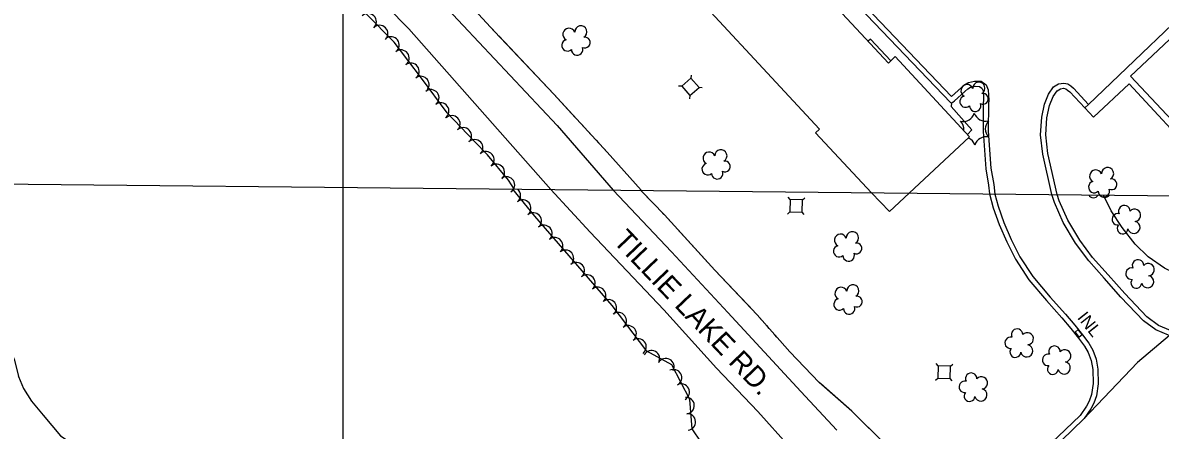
# Model space of a CAD drawing. Extents: x 353423 to 364002, y 127000 to 201942.
# Drawn here: x 359844 to 360397, y 148529 to 148727 of the extents above; entities that cross this region are included whole.
import ezdxf

# ---------------------------------------------------------------- set-up
doc = ezdxf.new("R2010")
doc.units = 0
for name, color, linetype in [('E_DTM_SlopeBottom', 7, 'Continuous'), ('E_DTM_SlopeTop', 7, 'Continuous'), ('E_FEN_Generic', 7, 'Continuous'), ('E_LAND_TreeLine', 7, 'Continuous'), ('E_MISCPROP', 7, 'Continuous'), ('E_RDWY_Gravel', 7, 'Continuous'), ('E_RW_IP', 7, 'Continuous'), ('E_SGN', 7, 'Continuous'), ('E_STRUCT_WingWall', 7, 'Continuous'), ('E_WTR_FlowLine', 7, 'Continuous')]:
    doc.layers.add(name, color=color, linetype=linetype)

msp = doc.modelspace()

# ---------------------------------------------------------------- linework, layer by layer
at = {"layer": 'E_DTM_SlopeBottom'}
msp.add_lwpolyline([(360357.07, 148574.72), (360358.63, 148575.96), (360356.76, 148578.31), (360355.2, 148577.06), (360357.07, 148574.72)], dxfattribs=at)
at = {"layer": 'E_DTM_SlopeTop'}
for points in [[(360100.74, 148646.28), (360031.82, 148724.2), (359999.45, 148757.25), (359965.3, 148790.11), (359891.66, 148859.42), (359850.91, 148894.71), (359808.08, 148931.31), (359773.71, 148957.98), (359729.21, 148991.85), (359693.77, 149017.91), (359645.51, 149051.93), (359643.96, 149052.94)], [(359674.16, 149055.57), (359716.51, 149025.12), (359766.39, 148988.22), (359813.28, 148952.78), (359861.04, 148912.73), (359897.36, 148882.01), (359919.81, 148862.67), (359952.8, 148832.22), (359984.78, 148800.35), (360023.96, 148762.58), (360058.25, 148725.85), (360103.78, 148677.39), (360131.02, 148645.97)], [(360100.74, 148646.28), (360119.8, 148625.52), (360155.57, 148587.95), (360181.17, 148559.56), (360201.22, 148538.55), (360216.68, 148521.37), (360223.66, 148513.67)], [(360239.66, 148529.46), (360222.16, 148548.33), (360186.73, 148586.55), (360159.26, 148616.03), (360131.02, 148645.97)], [(360401, 148575.5), (360385.6, 148562.41), (360359.38, 148534.89)], [(360359.38, 148534.89), (360348.78, 148524.71), (360333.28, 148510.04), (360321.01, 148498.39), (360315.07, 148493.5), (360309.86, 148490.89), (360304.8, 148489.44), (360300.62, 148488.64), (360296.94, 148488.55), (360292.24, 148489.25), (360288.36, 148490.27), (360283.47, 148492.29), (360279.83, 148494.29), (360277, 148496.55), (360274.12, 148499.16), (360275.8, 148501.01)], [(360357.65, 148536.69), (360347.05, 148526.52), (360331.56, 148511.85), (360319.35, 148500.26), (360313.7, 148495.61), (360308.95, 148493.22), (360304.22, 148491.87), (360300.36, 148491.13), (360297.1, 148491.05), (360292.75, 148491.7), (360289.16, 148492.64), (360284.55, 148494.54), (360281.23, 148496.38), (360278.62, 148498.46), (360275.8, 148501.01)]]:
    msp.add_lwpolyline(points, dxfattribs=at)
at = {"layer": 'E_FEN_Generic'}
for points in [[(360083.17, 148646.24), (360080.18, 148650.81), (360069.95, 148663.04), (360063.75, 148669.55), (360050.46, 148683.55), (360037.97, 148700.28), (360024.75, 148717.74), (360011.17, 148731.52), (359998.41, 148744.01), (359984.14, 148757.98), (359969.55, 148772.35), (359956.19, 148785.42), (359942.7, 148801.18), (359932.06, 148810.04), (359920.74, 148819.5), (359902.37, 148837.72), (359885.13, 148853.17), (359870.95, 148865.27), (359854, 148880.1), (359837.27, 148893.93)], [(360178.09, 148517.23), (360169.41, 148530.13), (360168.3, 148544.41), (360159.43, 148561.22), (360147.35, 148567.82), (360130.46, 148590.08), (360093.02, 148633.29), (360082.32, 148646.47)]]:
    msp.add_lwpolyline(points, dxfattribs=at)
for centre, radius, start, end in [((360012.05, 148727.63), 4.02, 314.5909, 134.5756), ((360017.69, 148721.9), 4.02, 314.5909, 134.5756), ((360109.57, 148721.54), 2.97, 21.1777, 242.4116), ((360115.31, 148722.73), 2.97, 298.8286, 181.8018), ((360023.14, 148716.38), 4.02, 307.1387, 127.1234), ((360117.26, 148717.56), 2.61, 243.5338, 101.4664), ((360027.99, 148709.98), 4.02, 307.1387, 127.1234), ((360108.88, 148716.21), 2.78, 104.1486, 311.9216), ((360113.51, 148714.19), 2.78, 180.8257, 21.8367), ((360032.84, 148703.58), 4.02, 307.1387, 127.1234), ((360037.66, 148697.17), 4.02, 306.7596, 126.7443), ((360302.79, 148694.25), 2.97, 21.1777, 242.4116), ((360308.52, 148695.43), 2.97, 298.8286, 181.8018), ((360042.47, 148690.74), 4.02, 306.7596, 126.7443), ((360302.09, 148688.92), 2.78, 104.1486, 311.9216), ((360310.47, 148690.27), 2.61, 243.5338, 101.4664), ((360047.28, 148684.3), 4.02, 306.7596, 126.7443), ((360306.73, 148686.9), 2.78, 180.8257, 21.8367), ((360052.74, 148678.1), 4.02, 313.509, 133.4936), ((360300.83, 148684.96), 5.72, 257.9654, 343.7303), ((360311.76, 148685.12), 5.72, 197.9654, 283.7303), ((360058.27, 148672.27), 4.02, 313.509, 133.4936), ((360295.5, 148675.4), 5.72, 355.116, 43.7303), ((360317.38, 148675.72), 5.72, 137.9654, 223.7303), ((360063.8, 148666.45), 4.02, 313.6155, 133.6002), ((360301.11, 148666.01), 5.72, 17.9654, 66.2109), ((360312.05, 148666.17), 5.72, 77.9654, 163.7303), ((360069.19, 148660.68), 4.02, 309.9159, 129.9006), ((360177.58, 148661.47), 2.97, 21.1777, 242.4116), ((360183.31, 148662.65), 2.97, 298.8286, 181.8018), ((360074.34, 148654.51), 4.02, 309.9159, 129.9006), ((360176.88, 148656.14), 2.78, 104.1486, 311.9216), ((360185.27, 148657.48), 2.61, 243.5338, 101.4664), ((360181.52, 148654.11), 2.78, 180.8257, 21.8367), ((360365.25, 148652.79), 2.97, 21.1777, 242.4116), ((360370.99, 148653.98), 2.97, 298.8286, 181.8018), ((360079.21, 148648.45), 4.02, 303.2672, 123.2519), ((360364.55, 148647.46), 2.78, 104.1486, 311.9216), ((360372.94, 148648.81), 2.61, 243.5338, 101.4664), ((360082.11, 148643.42), 3.98, 309.0837, 49.4266), ((360364.13, 148644.89), 2.61, 208.7722, 330.0652), ((360369.19, 148645.44), 2.78, 180.8257, 21.8367), ((360369.63, 148645.47), 2.97, 219.5265, 319.3109), ((360087.14, 148637.23), 3.98, 309.0837, 129.0684), ((360379.12, 148635.79), 2.78, 359.468, 207.241), ((360384.1, 148633.76), 2.97, 276.4971, 137.731), ((360092.23, 148631.02), 3.98, 310.9168, 130.9015), ((360375.99, 148631.82), 2.78, 76.145, 277.1561), ((360383.79, 148627.92), 2.97, 194.148, 77.1212), ((360097.45, 148625), 3.98, 310.9168, 130.9015), ((360247.14, 148622.83), 2.97, 298.8286, 181.8018), ((360378.3, 148627.34), 2.61, 138.8532, 356.7858), ((360102.67, 148618.98), 3.98, 310.9168, 130.9015), ((360241.41, 148621.65), 2.97, 21.1777, 242.4116), ((360249.09, 148617.67), 2.61, 243.5338, 101.4664), ((360107.88, 148612.96), 3.98, 310.9168, 130.9015), ((360240.71, 148616.32), 2.78, 104.1486, 311.9216), ((360245.35, 148614.29), 2.78, 180.8257, 21.8367), ((360113.1, 148606.93), 3.98, 310.9168, 130.9015), ((360385.77, 148609.43), 2.78, 359.468, 207.241), ((360390.75, 148607.4), 2.97, 276.4971, 137.731), ((360118.32, 148600.91), 3.98, 310.9168, 130.9015), ((360382.64, 148605.45), 2.78, 76.145, 277.1561), ((360390.44, 148601.55), 2.97, 194.148, 77.1212), ((360123.54, 148594.89), 3.98, 310.9168, 130.9015), ((360241.62, 148595.88), 2.97, 21.1777, 242.4116), ((360247.35, 148597.07), 2.97, 298.8286, 181.8018), ((360384.95, 148600.97), 2.61, 138.8532, 356.7858), ((360128.75, 148588.87), 3.98, 310.9168, 130.9015), ((360240.92, 148590.56), 2.78, 104.1486, 311.9216), ((360249.31, 148591.9), 2.61, 243.5338, 101.4664), ((360133.49, 148582.64), 3.98, 307.2003, 127.1849), ((360245.56, 148588.53), 2.78, 180.8257, 21.8367), ((360138.31, 148576.29), 3.98, 307.2003, 127.1849), ((360327.06, 148575.89), 2.78, 359.468, 207.241), ((360332.03, 148573.87), 2.97, 276.4971, 137.731), ((360143.13, 148569.94), 3.98, 307.2003, 127.1849), ((360323.92, 148571.92), 2.78, 76.145, 277.1561), ((360331.73, 148568.02), 2.97, 194.148, 77.1212), ((360345.25, 148567.6), 2.78, 359.468, 207.241), ((360149.62, 148564.21), 3.98, 331.361, 151.3457), ((360156.61, 148560.39), 3.98, 331.361, 151.3457), ((360326.23, 148567.44), 2.61, 138.8532, 356.7858), ((360342.12, 148563.63), 2.78, 76.145, 277.1561), ((360350.23, 148565.58), 2.97, 276.4971, 137.731), ((360160.34, 148555.04), 3.98, 297.8131, 117.7978), ((360344.43, 148559.15), 2.61, 138.8532, 356.7858), ((360349.92, 148559.73), 2.97, 194.148, 77.1212), ((360301.68, 148550.54), 2.78, 76.145, 277.1561), ((360304.82, 148554.51), 2.78, 359.468, 207.241), ((360309.79, 148552.49), 2.97, 276.4971, 137.731), ((360164.06, 148547.99), 3.98, 297.8131, 117.7978), ((360303.99, 148546.06), 2.61, 138.8532, 356.7858), ((360309.49, 148546.64), 2.97, 194.148, 77.1212), ((360166.44, 148541.44), 3.98, 274.4371, 94.4217), ((360167.06, 148533.49), 3.98, 274.4371, 94.4217)]:
    msp.add_arc(centre, radius, start, end, dxfattribs=at)
at = {"layer": 'E_LAND_TreeLine'}
for p, q in [((360000, 147000), (360000, 149500)), ((360000, 147500), (360000, 149000)), ((360000, 147500), (360000, 149000))]:
    msp.add_line(p, q, dxfattribs=at)
at = {"layer": 'E_MISCPROP'}
for points in [[(360107.37, 148888.2), (360144.65, 148849.69), (360226.32, 148763.67), (360295.28, 148691.47)], [(360359.98, 148685.95), (360361.73, 148687.58), (360424.66, 148747.83), (360429.22, 148742.76), (360432.37, 148746.84), (360434.03, 148749.55), (360435.18, 148751.71), (360439.04, 148761.52), (360444.75, 148767.91), (360413.55, 148802.56), (360406.66, 148803.94), (360397.47, 148813.3), (360394.32, 148810.43), (360396.04, 148808.61)], [(360224.51, 148761.94), (360294.73, 148688.43), (360295.32, 148688.32), (360295.93, 148688.6), (360296.67, 148689.36), (360301.75, 148693.86), (360303.17, 148695.11), (360304.48, 148695.85), (360306.71, 148696.38), (360308.79, 148696.32), (360310.01, 148695.45), (360310.54, 148694.07), (360310.78, 148691.89), (360310.85, 148689.77), (360310.65, 148688.05), (360310.61, 148674.46), (360311.83, 148656.36), (360313.27, 148648.31), (360313.76, 148644.12)], [(360265.82, 148708.75), (360255.98, 148719.21), (360254.84, 148718.17)], [(360295.28, 148691.47), (360300.1, 148695.73), (360301.71, 148697.15), (360303.55, 148698.2), (360306.45, 148698.89), (360309.63, 148698.79), (360312.08, 148697.05), (360312.99, 148694.67), (360313.28, 148692.07), (360313.35, 148689.66), (360313.15, 148687.9), (360313.11, 148674.54), (360314.31, 148656.67), (360315.75, 148648.67), (360316.35, 148644.09)], [(360343.87, 148643.81), (360339.5, 148663.38), (360338.45, 148672.77), (360339.06, 148681.35), (360340.43, 148687.68), (360342.32, 148692.57), (360344.73, 148696.04), (360347.22, 148697.47), (360349.7, 148697.92), (360351.7, 148697.5), (360353.09, 148696.52), (360354.44, 148695.43), (360361.73, 148687.58)], [(360359.9, 148685.88), (360364.22, 148681.42), (360381.51, 148697.52), (360416.02, 148660.29), (360418.52, 148662.6)], [(360346.52, 148643.79), (360341.97, 148663.79), (360340.96, 148672.82), (360341.54, 148681), (360342.83, 148686.96), (360344.54, 148691.38), (360346.47, 148694.15), (360348.09, 148695.09), (360349.67, 148695.38), (360350.68, 148695.16), (360351.59, 148694.52), (360352.73, 148693.6), (360359.9, 148685.88)], [(360295.32, 148688.32), (360295.01, 148686.53), (360305.14, 148675.21), (360302.97, 148673.01)], [(360313.76, 148644.12), (360315.48, 148637.39), (360318.34, 148629.35), (360322.02, 148620.93), (360326.29, 148612.43), (360332.7, 148602.51), (360341.29, 148592.43), (360348.73, 148584.09), (360353.13, 148578.86), (360356.83, 148574.21), (360359.83, 148570.31), (360361.63, 148567.23), (360363.01, 148563.34), (360363.83, 148558.94), (360363.96, 148552.11), (360363.12, 148546.79), (360362, 148543.62), (360360.77, 148541.18), (360357.65, 148536.69)], [(360316.35, 148644.09), (360317.88, 148638.12), (360320.66, 148630.27), (360324.28, 148621.99), (360328.46, 148613.67), (360334.71, 148604), (360343.17, 148594.07), (360350.62, 148585.73), (360355.06, 148580.44), (360358.8, 148575.75), (360361.91, 148571.7), (360363.91, 148568.28), (360365.43, 148563.99), (360366.32, 148559.19), (360366.46, 148551.93), (360365.55, 148546.17), (360364.3, 148542.64), (360362.92, 148539.9), (360359.7, 148535.26)], [(360400.61, 148575.62), (360394.47, 148578.17), (360388.44, 148582.61), (360377.49, 148594.08), (360369.34, 148603.24), (360361.82, 148611.72), (360355.43, 148620.28), (360349.46, 148630.33), (360345.22, 148639.9), (360343.87, 148643.81)], [(360401.57, 148577.93), (360395.7, 148580.36), (360390.1, 148584.49), (360379.33, 148595.77), (360371.21, 148604.9), (360363.76, 148613.3), (360357.51, 148621.67), (360351.69, 148631.48), (360347.55, 148640.82), (360346.52, 148643.79)], [(360449.08, 148631.77), (360425.69, 148610.72), (360420.46, 148607.37), (360413.98, 148604.88), (360409.78, 148604.74), (360403.39, 148605.91), (360398.56, 148608.15), (360390.63, 148613.68), (360384.4, 148619.71), (360378.07, 148627.77), (360372.81, 148635.92), (360368.94, 148643.56)]]:
    msp.add_lwpolyline(points, dxfattribs=at)
at = {"layer": 'E_RDWY_Gravel'}
msp.add_lwpolyline([(359431.47, 148653.07), (360454.25, 148642.69)], dxfattribs=at)
msp.add_lwpolyline([(359431.47, 148653.07), (360454.25, 148642.69)], dxfattribs=at)
at = {"layer": 'E_SGN'}
for p, q in [((360168.91, 148701.79), (360168.8, 148700.3)), ((360164.27, 148696.37), (360162.77, 148696.47)), ((360168.2, 148691.83), (360168.09, 148690.34)), ((360174.23, 148695.66), (360172.73, 148695.76)), ((360216.93, 148641.41), (360215.91, 148642.51)), ((360222.93, 148641.21), (360224.03, 148642.23)), ((360215.64, 148634.39), (360216.73, 148635.42)), ((360223.75, 148634.12), (360222.73, 148635.21)), ((360288.8, 148560.73), (360287.78, 148561.83)), ((360294.8, 148560.53), (360295.89, 148561.55)), ((360287.5, 148553.71), (360288.6, 148554.74)), ((360295.62, 148553.44), (360294.6, 148554.53))]:
    msp.add_line(p, q, dxfattribs=at)
for points in [[(360172.73, 148695.76), (360168.8, 148700.3), (360164.27, 148696.37), (360168.2, 148691.83)], [(360216.73, 148635.42), (360222.73, 148635.21), (360222.93, 148641.21), (360216.93, 148641.41)], [(360288.6, 148554.74), (360294.6, 148554.53), (360294.8, 148560.53), (360288.8, 148560.73)]]:
    msp.add_lwpolyline(points, close=True, dxfattribs=at)
at = {"layer": 'E_STRUCT_WingWall'}
for points in [[(359935.04, 148859.28), (359956.01, 148840), (359978.39, 148819.25), (360009.83, 148788.46), (360033.91, 148766), (360052.21, 148746.09), (360073.47, 148722.93), (360102.23, 148692.55), (360128.11, 148664.38), (360144.69, 148645.98)], [(360071.63, 148724.93), (360072.9, 148723.55)], [(360075.46, 148720.82), (360094.11, 148701.13)], [(360094.11, 148701.13), (360102.23, 148692.55), (360112.59, 148681.27)], [(360115.12, 148678.52), (360116.39, 148677.14)], [(360118.92, 148674.38), (360120.19, 148673.01)], [(360122.72, 148670.25), (360123.98, 148668.87)], [(360126.52, 148666.12), (360128.11, 148664.38), (360144.69, 148645.98)], [(360286.47, 148500), (360278.65, 148507.57), (360264, 148521.85), (360246.92, 148538.78), (360231.01, 148552.68), (360216.78, 148567.5), (360200.88, 148585.49), (360180.42, 148607.08), (360155.92, 148633.95), (360144.49, 148645.84)], [(360147.81, 148642.39), (360144.49, 148645.84)], [(360151.73, 148638.31), (360150.42, 148639.67)], [(360155.65, 148634.23), (360154.35, 148635.59)], [(360159.47, 148630.06), (360158.2, 148631.46)], [(360180.43, 148607.08), (360180.42, 148607.08), (360162.01, 148627.28)], [(360199.23, 148587.23), (360180.43, 148607.08)], [(359832.41, 148594.34), (359834.97, 148584.09), (359836.89, 148572.15), (359840.46, 148563.47), (359842.35, 148555.61), (359844.85, 148549.74), (359848.68, 148543.56), (359854.36, 148536.75)], [(360203.04, 148583.05), (360201.79, 148584.46)], [(360206.78, 148578.81), (360205.53, 148580.23)], [(360210.53, 148574.58), (360209.28, 148575.99)], [(360231.85, 148551.94), (360231.01, 148552.68), (360216.78, 148567.5), (360213.02, 148571.75)], [(359842.3, 148555.79), (359842.35, 148555.61), (359844.85, 148549.74), (359848.68, 148543.56), (359854.36, 148536.75)], [(360252.12, 148533.62), (360246.92, 148538.78), (360231.85, 148551.94)], [(359854.36, 148536.75), (359862.75, 148526.85), (359870.23, 148521.89), (359876.08, 148517.53), (359883.01, 148512.59), (359888.52, 148507.26), (359892.33, 148504.65), (359895.79, 148503.09), (359901.94, 148500.46), (359911.83, 148498.61)], [(359854.36, 148536.75), (359862.75, 148526.85), (359870.23, 148521.89), (359873.15, 148519.72)], [(360256.14, 148529.64), (360254.8, 148530.97)]]:
    msp.add_lwpolyline(points, dxfattribs=at)
at = {"layer": 'E_WTR_FlowLine'}
for points in [[(360274.63, 148644.52), (360304.05, 148671.84), (360267.94, 148710.73), (360264.62, 148707.64), (360235.53, 148738.96), (360238.58, 148741.8), (360218.82, 148763.07), (360215.26, 148759.76), (360185.99, 148791.28), (360188.58, 148793.68), (360152.75, 148832.26), (360113.02, 148795.37), (360149.27, 148756.34), (360152.96, 148759.77), (360231.18, 148675.54), (360229.24, 148673.74), (360256.47, 148644.7)], [(360256.47, 148644.7), (360265.21, 148635.53), (360274.63, 148644.52)]]:
    msp.add_lwpolyline(points, dxfattribs=at)
msp.add_lwpolyline([(360382.2, 148701.26), (360419.82, 148661.22), (360446.84, 148686.61), (360409.21, 148726.64)], close=True, dxfattribs=at)

# ---------------------------------------------------------------- texts
at = {"layer": 'E_DTM_SlopeBottom'}
msp.add_text('INL', height=6, rotation=308.5359, dxfattribs=at).set_placement((360356.02, 148584))
at = {"layer": 'E_RW_IP'}
msp.add_text('TILLIE LAKE RD.', height=10, rotation=313.6576, dxfattribs=at).set_placement((360130.6, 148620.93))

doc.saveas('drawing.dxf')
